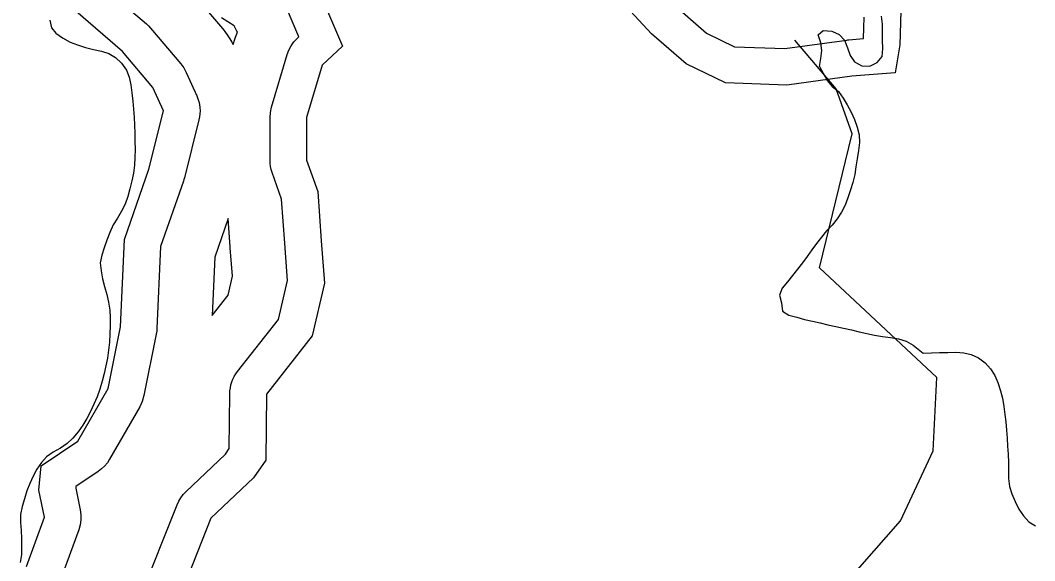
# Model space of a CAD drawing. Extents: x 1950930 to 2061844, y 904556 to 1017002.
# Drawn here: x 1994357 to 1996439, y 971242 to 972350 of the extents above; entities that cross this region are included whole.
import ezdxf

# ---------------------------------------------------------------- set-up
doc = ezdxf.new("R2010")
doc.units = 0
for name, color, linetype in [('Exist Hydrographic Buffer Line', 7, 'Continuous'), ('Exist Hydrographic Creek Single Shore', 7, 'Continuous'), ('Exist Hydrographic Lake Shore', 7, 'Continuous'), ('Exist Hydrographic Misc Water Feature', 7, 'Continuous')]:
    doc.layers.add(name, color=color, linetype=linetype)

msp = doc.modelspace()

# ---------------------------------------------------------------- linework, layer by layer
at = {"layer": 'Exist Hydrographic Buffer Line'}
for points in [[(1994546, 972403.3), (1994616.2, 972343.1), (1994620.6, 972339), (1994624.7, 972334.5), (1994686.6, 972261.1), (1994692.7, 972252.8), (1994697.6, 972243.7), (1994719.4, 972195.5), (1994721.8, 972189.6), (1994723.6, 972183.6), (1994725, 972177.5), (1994725.8, 972171.3), (1994726.1, 972165), (1994725.9, 972158.7), (1994725.1, 972152.5), (1994723.9, 972146.4), (1994694, 972027.1), (1994693.1, 972023.8), (1994692.1, 972020.5), (1994645.2, 971886.3), (1994637.7, 971718.4), (1994637.2, 971712.7), (1994636.3, 971707), (1994611.1, 971580.8), (1994607.7, 971569.1), (1994602.5, 971558.2), (1994540.6, 971450.3), (1994535.9, 971443.1), (1994530.3, 971436.4), (1994524.1, 971430.5), (1994517.2, 971425.3), (1994471.3, 971394.7), (1994471, 971391.1), (1994480.2, 971346.9), (1994481.6, 971336.7), (1994481.5, 971326.3), (1994480.1, 971316), (1994477.2, 971306), (1994440.5, 971205.1)], [(1994710.3, 972406.8), (1994772.2, 972333.3), (1994774.7, 972330.3), (1994777, 972327.3), (1994783.1, 972318.9), (1994787.4, 972312.5), (1994791.3, 972305.8), (1994794.2, 972300.5), (1994797.7, 972312), (1994798.8, 972315.5), (1994800, 972319), (1994802.7, 972326.2), (1994801.9, 972327.9), (1994796.3, 972338.8), (1994770.2, 972355.3)], [(1994603.2, 971166.6), (1994678.9, 971357.1), (1994682.3, 971364.5), (1994686.5, 971371.4), (1994691.4, 971377.9), (1994697, 971383.8), (1994778.5, 971461), (1994786.2, 971472.3), (1994787.2, 971584.7), (1994787.5, 971590.9), (1994788.3, 971597), (1994789.6, 971603), (1994791.4, 971608.9), (1994793.7, 971614.7), (1994796.5, 971620.2), (1994799.7, 971625.5), (1994803.3, 971630.5), (1994887, 971736.7), (1994905.8, 971816.9), (1994899.8, 971892.5), (1994899.8, 971892.9), (1994899.8, 971893.3), (1994893.6, 971983.9), (1994874.2, 972038.4), (1994872.3, 972044.5), (1994870.9, 972050.8), (1994870.1, 972057.2), (1994869.8, 972063.6), (1994869.8, 972150.8), (1994870.6, 972161.6), (1994872.9, 972172.2), (1994905, 972280), (1994908.4, 972289.3), (1994913, 972297.9), (1994918.7, 972306), (1994925.4, 972313.2), (1994928.7, 972316.3), (1994903.3, 972375.7)], [(1995704.9, 972376.8), (1995765.5, 972324), (1995822.6, 972296.3), (1995926.5, 972292.5), (1996053.1, 972310), (1996055.4, 972310.3), (1996057.6, 972310.5), (1996087.4, 972312.8), (1996088.9, 972356.9)]]:
    msp.add_lwpolyline(points, dxfattribs=at)
msp.add_lwpolyline([(1994751, 971745), (1994783.7, 971786.5), (1994792.8, 971825.5), (1994788.2, 971883.7), (1994788.2, 971883.8), (1994788.2, 971884), (1994788.1, 971884.4), (1994788.1, 971884.7), (1994788.1, 971885), (1994788.1, 971885.4), (1994788.1, 971885.5), (1994788, 971885.7), (1994784.1, 971944.2), (1994756.4, 971864.9)], close=True, dxfattribs=at)
at = {"layer": 'Exist Hydrographic Creek Single Shore'}
msp.add_lwpolyline([(1996187, 970061.9), (1996021.3, 970234.4), (1995754.3, 970433.6), (1995604.4, 970617.1), (1995579.4, 970716.1), (1995621.5, 970925.3), (1995705.3, 970999), (1995996.3, 971134.2), (1996163.4, 971324.3), (1996230.5, 971467.4), (1996238.4, 971618.2), (1995997.3, 971843), (1996064.4, 972117.3), (1996031.3, 972210), (1995946.4, 972309.5)], dxfattribs=at)
at = {"layer": 'Exist Hydrographic Lake Shore'}
for points in [[(1994971.2, 972407.8), (1995018.2, 972297.6), (1994976.9, 972258.6), (1994944.8, 972150.8), (1994944.8, 972063.6), (1994967.7, 971999.4), (1994974.6, 971898.4), (1994981.5, 971811.2), (1994956.3, 971703.4), (1994862.2, 971584), (1994861, 971448.7), (1994835.8, 971412), (1994748.6, 971329.4), (1994672.9, 971138.9)], [(1996164.3, 972368.8), (1996162, 972299.9), (1996152.8, 972242.6), (1996063.4, 972235.7), (1995930.3, 972217.3), (1995804.1, 972221.9), (1995723.8, 972260.9), (1995652.6, 972322.9), (1995565.4, 972416.9)], [(1994370, 971230.7), (1994406.7, 971331.7), (1994395.3, 971386.7), (1994399.8, 971437.2), (1994475.6, 971487.7), (1994537.5, 971595.5), (1994562.8, 971721.7), (1994570.8, 971900.7), (1994621.3, 972045.2), (1994651.1, 972164.6), (1994629.3, 972212.7), (1994567.3, 972286.2), (1994471, 972368.8)]]:
    msp.add_lwpolyline(points, dxfattribs=at)
at = {"layer": 'Exist Hydrographic Misc Water Feature'}
for points in [[(1995997.1, 972255.9), (1995999.9, 972272.2), (1996002.2, 972288.6), (1995999.7, 972304.3), (1995994.8, 972320.8), (1996005.1, 972329.6), (1996022.5, 972328.4), (1996037.5, 972321.5), (1996048.3, 972309.8), (1996054.5, 972294.1), (1996060.4, 972278.3), (1996069.3, 972265), (1996084.4, 972257.3), (1996100.6, 972256.2), (1996115.8, 972264.1), (1996125.8, 972276.2), (1996127.1, 972292.6), (1996126.5, 972309.8), (1996126.9, 972326.2), (1996126.5, 972342.6), (1996124.6, 972359.1)], [(1994418.2, 972350.9), (1994421, 972335.3), (1994430.5, 972323.7), (1994444.2, 972314.3), (1994459.8, 972305.8), (1994475, 972299.8), (1994491, 972294.4), (1994507.4, 972290.8), (1994523.6, 972287.3), (1994538.9, 972282), (1994552.7, 972274.3), (1994565.2, 972262.6), (1994575.4, 972248.4), (1994581, 972233.5), (1994583.9, 972218), (1994586.3, 972201.4), (1994588.4, 972184.9), (1994589.8, 972168.5), (1994591.2, 972152.1), (1994591.9, 972135.7), (1994592.3, 972119.3), (1994592.5, 972102.8), (1994592.7, 972085.7), (1994592.3, 972069.2), (1994591.4, 972053.6), (1994589.4, 972037.3)], [(1995997.1, 972255.9), (1996005.1, 972241.8), (1996013.1, 972226.9), (1996023.3, 972214.4), (1996036.2, 972204.2), (1996046.1, 972190.9), (1996054.3, 972176.8), (1996062.1, 972161.9), (1996069.3, 972146.9), (1996074.8, 972131.2), (1996078.7, 972115.5), (1996079.5, 972099.9), (1996077.5, 972083.6), (1996074.4, 972066.4), (1996072.1, 972050), (1996069.5, 972034.5), (1996065.6, 972018.1), (1996060.8, 972002.8), (1996055.7, 971986.5), (1996050, 971971.7), (1996042.6, 971957.1), (1996033.6, 971943.4), (1996023.1, 971930.5), (1996012, 971918.4), (1996001.4, 971905.5), (1995991.3, 971892.5), (1995981.7, 971879.6), (1995972.1, 971865.9), (1995962.2, 971853), (1995952.2, 971840), (1995942.1, 971827.1), (1995931.9, 971814.2), (1995921, 971801.3), (1995915.1, 971786.6), (1995919.2, 971770.9), (1995921.2, 971753.7), (1995934.3, 971746), (1995950.7, 971741.6), (1995966.7, 971737.2), (1995982.7, 971733.5), (1995998.7, 971729.9), (1996014.7, 971726.3), (1996030.5, 971722.8), (1996046.7, 971719.1), (1996062.7, 971715.5), (1996078.5, 971711.9), (1996094.7, 971708.3), (1996110.5, 971704.7), (1996126.9, 971701.8), (1996143.3, 971699.9), (1996159.5, 971697.1), (1996174.9, 971692.6), (1996189.2, 971684.2), (1996210.3, 971668.1)], [(1994589.4, 972037.3), (1994586.1, 972021), (1994582.4, 972004.6), (1994577.7, 971989.1), (1994572.4, 971973.6), (1994564.8, 971959.1), (1994556.6, 971944.4), (1994548.2, 971930.7), (1994541.2, 971915.2), (1994535.1, 971899.8), (1994529.3, 971884.2), (1994524.6, 971868.8), (1994521.5, 971853.3), (1994523, 971836.9), (1994526, 971820.4), (1994529.9, 971804.7), (1994534.6, 971788.2), (1994538.5, 971772.5), (1994541, 971756), (1994541.8, 971740.5), (1994541.6, 971724), (1994541.2, 971706.9), (1994540, 971690.5), (1994538.1, 971674.1), (1994535.9, 971657.8), (1994533, 971642.2), (1994529.7, 971625.9), (1994525.4, 971610.3), (1994520.3, 971594), (1994514.8, 971578.5), (1994508.4, 971563.1), (1994501.6, 971548.5), (1994494, 971533.8), (1994485.4, 971520.1), (1994475.8, 971506.3), (1994465.3, 971493.4), (1994453.4, 971483), (1994439.5, 971473.4), (1994424.9, 971464.7), (1994411.4, 971455.2), (1994400.5, 971443.9), (1994391.5, 971430.1), (1994383.9, 971415.5), (1994377, 971400.9), (1994370.8, 971385.4), (1994365.7, 971369.1), (1994361, 971353.7), (1994357.9, 971337.4), (1994357.5, 971320.9), (1994358.9, 971304.4), (1994360.1, 971288), (1994360.1, 971271.6), (1994359.9, 971255.2), (1994357.3, 971238.8)], [(1996210.3, 971668.1), (1996226.9, 971668.6), (1996243.8, 971669.1), (1996260.4, 971669.5), (1996277, 971670.1), (1996293.4, 971668.8), (1996308.5, 971665.2), (1996323.3, 971658.4), (1996337.3, 971648.3), (1996348.5, 971635.7), (1996356.9, 971622.4), (1996363.5, 971607.5), (1996368.8, 971591), (1996372.5, 971575.3), (1996375.4, 971558.8), (1996377.9, 971542.4), (1996379.5, 971526.8), (1996380.9, 971510.3), (1996382.2, 971493.9), (1996383.4, 971477.5), (1996384.6, 971461), (1996385, 971443.8), (1996384.8, 971427.4), (1996385, 971411), (1996387.5, 971394.6), (1996392.2, 971379.7), (1996398.6, 971363.9), (1996406.2, 971348.2), (1996415.6, 971334.1), (1996426.9, 971322.4), (1996440.2, 971313.9)]]:
    msp.add_lwpolyline(points, dxfattribs=at)

doc.saveas('drawing.dxf')
